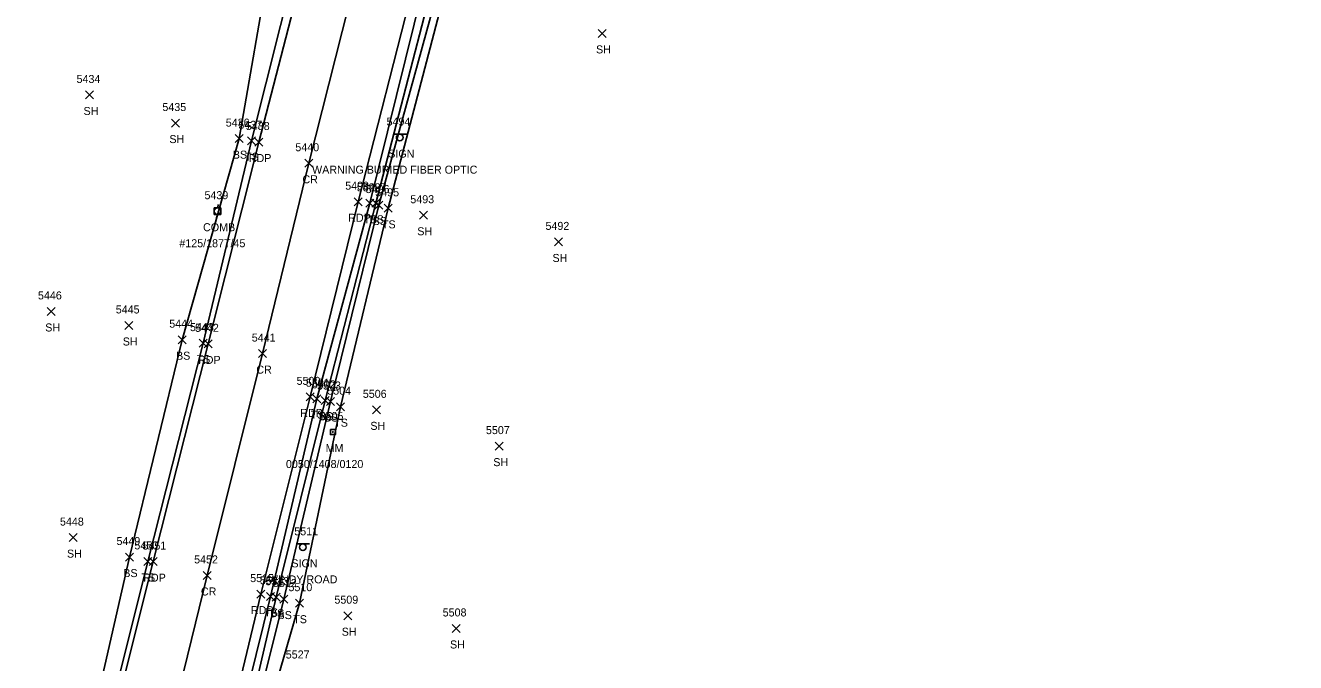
# Model space of a CAD drawing. Extents: x 1678863 to 1683592, y 407783 to 418211.
# Drawn here: x 1679579.3 to 1679896.7, y 411001.2 to 411160.3 of the extents above; entities that cross this region are included whole.
import ezdxf

# ---------------------------------------------------------------- set-up
doc = ezdxf.new("R2010")
doc.units = 0
for name, color, linetype in [('L_A', 7, 'Continuous'), ('L_I', 7, 'Continuous'), ('L_TIC', 7, 'Continuous'), ('LELB', 7, 'Continuous'), ('P_A', 7, 'Continuous'), ('P_I', 7, 'Continuous'), ('P_TIC', 7, 'Continuous'), ('PET', 7, 'Continuous'), ('PRC', 7, 'Continuous'), ('S_A', 7, 'Continuous'), ('S_C', 7, 'Continuous'), ('S_I', 7, 'Continuous'), ('SRM', 7, 'Continuous'), ('SSGN', 7, 'Continuous'), ('U_A', 7, 'Continuous'), ('U_C', 7, 'Continuous'), ('U_I', 7, 'Continuous'), ('UP', 7, 'Continuous')]:
    doc.layers.add(name, color=color, linetype=linetype)

msp = doc.modelspace()

# ---------------------------------------------------------------- linework, layer by layer
at = {"layer": 'L_TIC'}
for points in [[(1679722.43, 411157.29), (1679724.43, 411159.29)], [(1679724.43, 411157.29), (1679722.43, 411159.29)], [(1679594.36, 411141.91), (1679596.36, 411143.91)], [(1679596.36, 411141.91), (1679594.36, 411143.91)], [(1679615.81, 411134.9), (1679617.81, 411136.9)], [(1679617.81, 411134.9), (1679615.81, 411136.9)], [(1679631.71, 411131.01), (1679633.71, 411133.01)], [(1679633.71, 411131.01), (1679631.71, 411133.01)], [(1679634.8, 411130.47), (1679636.8, 411132.47)], [(1679636.8, 411130.47), (1679634.8, 411132.47)], [(1679664.38, 411114.86), (1679666.38, 411116.86)], [(1679666.38, 411114.86), (1679664.38, 411116.86)], [(1679665.88, 411114.86), (1679667.88, 411116.86)], [(1679667.88, 411114.86), (1679665.88, 411116.86)], [(1679666.67, 411114.42), (1679668.67, 411116.42)], [(1679668.67, 411114.42), (1679666.67, 411116.42)], [(1679669.01, 411113.61), (1679671.01, 411115.61)], [(1679671.01, 411113.61), (1679669.01, 411115.61)], [(1679677.77, 411111.88), (1679679.77, 411113.88)], [(1679679.77, 411111.88), (1679677.77, 411113.88)], [(1679711.55, 411105.22), (1679713.55, 411107.22)], [(1679713.55, 411105.22), (1679711.55, 411107.22)], [(1679584.78, 411087.86), (1679586.78, 411089.86)], [(1679586.78, 411087.86), (1679584.78, 411089.86)], [(1679604.16, 411084.36), (1679606.16, 411086.36)], [(1679606.16, 411084.36), (1679604.16, 411086.36)], [(1679617.53, 411080.8), (1679619.53, 411082.8)], [(1679619.53, 411080.8), (1679617.53, 411082.8)], [(1679622.71, 411079.94), (1679624.71, 411081.94)], [(1679624.71, 411079.94), (1679622.71, 411081.94)], [(1679651.18, 411066.07), (1679653.18, 411068.07)], [(1679653.18, 411066.07), (1679651.18, 411068.07)], [(1679653.23, 411065.66), (1679655.23, 411067.66)], [(1679655.23, 411065.66), (1679653.23, 411067.66)], [(1679654.55, 411065.36), (1679656.55, 411067.36)], [(1679656.55, 411065.36), (1679654.55, 411067.36)], [(1679657.09, 411064.08), (1679659.09, 411066.08)], [(1679659.09, 411064.08), (1679657.09, 411066.08)], [(1679666.04, 411063.29), (1679668.04, 411065.29)], [(1679668.04, 411063.29), (1679666.04, 411065.29)], [(1679696.75, 411054.23), (1679698.75, 411056.23)], [(1679698.75, 411054.23), (1679696.75, 411056.23)], [(1679590.22, 411031.39), (1679592.22, 411033.39)], [(1679592.22, 411031.39), (1679590.22, 411033.39)], [(1679604.35, 411026.53), (1679606.35, 411028.53)], [(1679606.35, 411026.53), (1679604.35, 411028.53)], [(1679608.9, 411025.44), (1679610.9, 411027.44)], [(1679610.9, 411025.44), (1679608.9, 411027.44)], [(1679639.61, 411016.72), (1679641.61, 411018.72)], [(1679641.61, 411016.72), (1679639.61, 411018.72)], [(1679641, 411016.5), (1679643, 411018.5)], [(1679643, 411016.5), (1679641, 411018.5)], [(1679642.88, 411016.04), (1679644.88, 411018.04)], [(1679644.88, 411016.04), (1679642.88, 411018.04)], [(1679646.84, 411015.01), (1679648.84, 411017.01)], [(1679648.84, 411015.01), (1679646.84, 411017.01)], [(1679658.89, 411011.89), (1679660.89, 411013.89)], [(1679660.89, 411011.89), (1679658.89, 411013.89)], [(1679685.94, 411008.7), (1679687.94, 411010.7)], [(1679687.94, 411008.7), (1679685.94, 411010.7)]]:
    msp.add_lwpolyline(points, dxfattribs=at)
at = {"layer": 'LELB'}
for points in [[(1679806.14, 411547.45), (1679797.64, 411528.33), (1679778.36, 411501.75), (1679763.64, 411473.68), (1679746.03, 411447.88), (1679723.06, 411418.16), (1679702.43, 411379.46), (1679690.59, 411343), (1679675.58, 411304.58), (1679662.66, 411263.35), (1679652.18, 411219.73), (1679640.47, 411176.73), (1679632.71, 411132.01), (1679618.53, 411081.8), (1679605.35, 411027.53), (1679595.31, 410983.65), (1679573.88, 410936.55), (1679563.6, 410891.23), (1679557.66, 410846.46), (1679539.41, 410796.62)], [(1679781.38, 411500.07), (1679765.06, 411472.52), (1679749.19, 411446.05), (1679730.91, 411413.61), (1679712.37, 411374.66), (1679697.7, 411340.33), (1679684.08, 411302.22), (1679670.53, 411260.95), (1679657.81, 411218.47), (1679646.65, 411174.55), (1679635.8, 411131.47), (1679623.71, 411080.94), (1679609.9, 411026.44), (1679598.95, 410982.42), (1679585.46, 410934.58), (1679575.03, 410887.7), (1679564.73, 410844.56), (1679552.33, 410794.24)], [(1679754.49, 411395.2), (1679740.5, 411363.99), (1679728.76, 411332.55), (1679715.78, 411299.4), (1679705.35, 411265.46), (1679691.03, 411216.81), (1679678.76, 411169.73), (1679665.38, 411115.86), (1679652.18, 411067.07), (1679640.61, 411017.72), (1679629.92, 410974.54), (1679618.87, 410930.69), (1679608.12, 410883.02), (1679598.24, 410843.63)], [(1679756.36, 411393.72), (1679742.88, 411362.67), (1679730.61, 411332.01), (1679718.14, 411299.05), (1679707.37, 411264.58), (1679693.45, 411216.38), (1679680.7, 411169.23), (1679666.88, 411115.86), (1679654.23, 411066.66), (1679642, 411017.5), (1679631.87, 410974.11), (1679619.97, 410930.58), (1679610.73, 410882.7), (1679599.23, 410838.87)], [(1679756.36, 411393.72), (1679744.41, 411362.3), (1679732.52, 411331.37), (1679719.71, 411298.56), (1679709.37, 411264.01), (1679694.96, 411216.23), (1679682.36, 411169.06), (1679667.67, 411115.42), (1679655.55, 411066.36), (1679643.88, 411017.04), (1679633.18, 410973.89), (1679622.59, 410930.04), (1679611.65, 410882.41), (1679600.45, 410838.59), (1679599.23, 410838.87)], [(1679755.59, 411384.67), (1679747.23, 411360.96), (1679735.66, 411330.11), (1679722.69, 411297.29), (1679710.94, 411263.58), (1679696.26, 411215.6), (1679684.1, 411168.71), (1679670.01, 411114.61), (1679658.09, 411065.08), (1679647.84, 411016.01), (1679635.48, 410973.54), (1679625.22, 410928.87), (1679615.21, 410881.33), (1679608.46, 410855.69), (1679615.47, 410842.18), (1679631.67, 410837.42), (1679642.31, 410833.86)]]:
    msp.add_lwpolyline(points, dxfattribs=at)
at = {"layer": 'P_TIC'}
for points in [[(1679636.67, 411130.16), (1679638.67, 411132.16)], [(1679638.67, 411130.16), (1679636.67, 411132.16)], [(1679649.13, 411124.86), (1679651.13, 411126.86)], [(1679651.13, 411124.86), (1679649.13, 411126.86)], [(1679661.5, 411115.26), (1679663.5, 411117.26)], [(1679663.5, 411115.26), (1679661.5, 411117.26)], [(1679623.97, 411079.77), (1679625.97, 411081.77)], [(1679625.97, 411079.77), (1679623.97, 411081.77)], [(1679637.58, 411077.33), (1679639.58, 411079.33)], [(1679639.58, 411077.33), (1679637.58, 411079.33)], [(1679649.52, 411066.53), (1679651.52, 411068.53)], [(1679651.52, 411066.53), (1679649.52, 411068.53)], [(1679610.27, 411025.39), (1679612.27, 411027.39)], [(1679612.27, 411025.39), (1679610.27, 411027.39)], [(1679623.74, 411021.94), (1679625.74, 411023.94)], [(1679625.74, 411021.94), (1679623.74, 411023.94)], [(1679637.18, 411017.28), (1679639.18, 411019.28)], [(1679639.18, 411017.28), (1679637.18, 411019.28)]]:
    msp.add_lwpolyline(points, dxfattribs=at)
at = {"layer": 'PET'}
for points in [[(1679867.25, 411644.06), (1679850.71, 411612.74), (1679839.15, 411591.9), (1679820.07, 411559.97), (1679808.39, 411538.76), (1679800.83, 411526.9), (1679783.06, 411498.97), (1679766.3, 411471.68), (1679750.8, 411444.97), (1679732.75, 411412.85), (1679713.65, 411374.02), (1679698.78, 411339.85), (1679685.17, 411301.91), (1679672.1, 411260.54), (1679659.99, 411217.72), (1679648.7, 411173.96), (1679637.67, 411131.16), (1679624.97, 411080.77), (1679611.27, 411026.39), (1679600.16, 410982.24), (1679587.76, 410934.2), (1679576.2, 410887.35), (1679565.67, 410844.22), (1679553.74, 410793.74)], [(1679896.74, 411643.04), (1679877.65, 411606.05), (1679861.74, 411576.87), (1679850.59, 411557.76), (1679827.26, 411518.54), (1679805.43, 411483.79), (1679784.24, 411450.11), (1679753.75, 411395.63), (1679739.59, 411364.36), (1679726.3, 411333.81), (1679713.56, 411299.83), (1679702.73, 411266.53), (1679688.63, 411217.52), (1679676.21, 411170.06), (1679662.5, 411116.26), (1679650.52, 411067.53), (1679638.18, 411018.28), (1679627.73, 410974.87), (1679616.7, 410931.33), (1679604.86, 410884.12), (1679594.89, 410843.79), (1679584.86, 410799.85)]]:
    msp.add_lwpolyline(points, dxfattribs=at)
at = {"layer": 'PRC'}
msp.add_lwpolyline([(1679884.42, 411649.11), (1679864.9, 411612.28), (1679849.33, 411584.21), (1679838.18, 411564.73), (1679814.63, 411525.58), (1679793.16, 411491.35), (1679772.02, 411456.74), (1679754.8, 411427.35), (1679741.76, 411402.46), (1679725.91, 411369.83), (1679712.56, 411339.15), (1679697.19, 411297.01), (1679684.62, 411257.06), (1679672.39, 411213.46), (1679661.84, 411172.03), (1679650.13, 411125.86), (1679638.58, 411078.33), (1679624.74, 411022.94), (1679613.91, 410978.69), (1679602.73, 410933.9), (1679590.95, 410887.12), (1679580.88, 410845.97), (1679570.75, 410804.03)], dxfattribs=at)
at = {"layer": 'SRM'}
msp.add_lwpolyline([(1679655.54, 411059.38), (1679656.79, 411059.38), (1679656.79, 411058.13), (1679655.54, 411058.13)], close=True, dxfattribs=at)
msp.add_circle((1679656.17, 411058.76), 0.0833, dxfattribs=at)
at = {"layer": 'SSGN'}
for p, q in [((1679671.21, 411133.11), (1679674.54, 411133.11)), ((1679672.86, 411132.28), (1679672.86, 411132.28)), ((1679647.01, 411030.81), (1679650.34, 411030.81)), ((1679648.66, 411029.98), (1679648.66, 411029.98))]:
    msp.add_line(p, q, dxfattribs=at)
for centre in [(1679672.86, 411132.28), (1679648.66, 411029.98)]:
    msp.add_circle(centre, 0.833, dxfattribs=at)
at = {"layer": 'UP'}
for p, q in [((1679626.5, 411113.06), (1679626.5, 411114.72)), ((1679626.5, 411114.72), (1679628.17, 411114.72)), ((1679627.59, 411115.56), (1679627.34, 411114.72)), ((1679627.34, 411113.89), (1679627.34, 411113.89)), ((1679628.17, 411114.72), (1679628.17, 411113.06)), ((1679628.17, 411113.06), (1679626.5, 411113.06)), ((1679627.09, 411112.22), (1679627.34, 411113.06))]:
    msp.add_line(p, q, dxfattribs=at)
msp.add_circle((1679627.34, 411113.89), 0.833, dxfattribs=at)

# ---------------------------------------------------------------- texts
at = {"layer": 'L_A'}
for s, p in [('SH', (1679721.92, 411153.29)), ('SH', (1679593.85, 411137.91)), ('SH', (1679615.3, 411130.9)), ('BS', (1679631.15, 411127.01)), ('TS', (1679634.21, 411126.47)), ('TS', (1679663.79, 411110.86)), ('BS', (1679665.32, 411110.86)), ('BS', (1679666.11, 411110.42)), ('TS', (1679668.42, 411109.61)), ('SH', (1679677.25, 411107.88)), ('SH', (1679711.04, 411101.22)), ('SH', (1679584.27, 411083.86)), ('SH', (1679603.65, 411080.36)), ('BS', (1679616.97, 411076.8)), ('TS', (1679622.11, 411075.94)), ('TS', (1679650.59, 411062.07)), ('BS', (1679652.67, 411061.66)), ('BS', (1679653.99, 411061.36)), ('TS', (1679656.5, 411060.08)), ('SH', (1679665.52, 411059.29)), ('SH', (1679696.24, 411050.23)), ('SH', (1679589.71, 411027.39)), ('BS', (1679603.79, 411022.53)), ('TS', (1679608.31, 411021.44)), ('TS', (1679639.02, 411012.72)), ('BS', (1679640.44, 411012.5)), ('BS', (1679642.33, 411012.04)), ('TS', (1679646.25, 411011.01)), ('SH', (1679658.37, 411007.89)), ('SH', (1679685.43, 411004.7))]:
    msp.add_text(s, height=2, dxfattribs=at).set_placement(p)
at = {"layer": 'L_I'}
for s, p in [('5434', (1679592.1, 411145.91)), ('5435', (1679613.55, 411138.9)), ('5436', (1679629.39, 411135.01)), ('5437', (1679632.54, 411134.47)), ('5498', (1679662.12, 411118.86)), ('5497', (1679663.62, 411118.86)), ('5496', (1679664.35, 411118.42)), ('5495', (1679666.75, 411117.61)), ('5493', (1679675.51, 411115.88)), ('5492', (1679709.29, 411109.22)), ('5446', (1679582.46, 411091.86)), ('5445', (1679601.9, 411088.36)), ('5444', (1679615.27, 411084.8)), ('5443', (1679620.45, 411083.94)), ('5501', (1679649.41, 411070.07)), ('5502', (1679650.89, 411069.66)), ('5503', (1679652.21, 411069.36)), ('5504', (1679654.75, 411068.08)), ('5506', (1679663.64, 411067.29)), ('5507', (1679694.41, 411058.23)), ('5448', (1679587.96, 411035.39)), ('5449', (1679602.08, 411030.53)), ('5450', (1679606.55, 411029.44)), ('5514', (1679637.92, 411020.72)), ('5513', (1679639.3, 411020.5)), ('5512', (1679641.19, 411020.04)), ('5510', (1679645.06, 411019.01)), ('5509', (1679656.54, 411015.89)), ('5508', (1679683.6, 411012.7)), ('5527', (1679644.38, 411002.2)), ('5527', (1679644.38, 411002.2))]:
    msp.add_text(s, height=2, dxfattribs=at).set_placement(p)
at = {"layer": 'P_A'}
for s, p in [('RDP', (1679635.15, 411126.16)), ('CR', (1679648.56, 411120.86)), ('RDP', (1679659.99, 411111.26)), ('RDP', (1679622.45, 411075.77)), ('CR', (1679637.02, 411073.33)), ('RDP', (1679648, 411062.53)), ('RDP', (1679608.76, 411021.39)), ('CR', (1679623.18, 411017.94)), ('RDP', (1679635.67, 411013.28))]:
    msp.add_text(s, height=2, dxfattribs=at).set_placement(p)
at = {"layer": 'P_I'}
for s, p in [('5438', (1679634.41, 411134.16)), ('5440', (1679646.78, 411128.86)), ('5499', (1679659.24, 411119.26)), ('5442', (1679621.71, 411083.77)), ('5441', (1679635.89, 411081.33)), ('5500', (1679647.09, 411070.53)), ('5451', (1679608.58, 411029.39)), ('5452', (1679621.48, 411025.94)), ('5515', (1679635.49, 411021.28))]:
    msp.add_text(s, height=2, dxfattribs=at).set_placement(p)
at = {"layer": 'S_A'}
for s, p in [('SIGN', (1679669.99, 411127.26)), ('MM', (1679654.35, 411053.76)), ('SIGN', (1679645.79, 411024.96))]:
    msp.add_text(s, height=2, dxfattribs=at).set_placement(p)
at = {"layer": 'S_C'}
for s, p in [('WARNING BURIED FIBER OPTIC', (1679650.96, 411123.26)), ('0050/1408/0120', (1679644.43, 411049.76)), ('WINDY ROAD', (1679639.9, 411020.96))]:
    msp.add_text(s, height=2, dxfattribs=at).set_placement(p)
at = {"layer": 'S_I'}
for s, p in [('5494', (1679669.58, 411135.26)), ('5505', (1679652.83, 411061.76)), ('5511', (1679646.51, 411032.96))]:
    msp.add_text(s, height=2, dxfattribs=at).set_placement(p)
at = {"layer": 'U_A'}
msp.add_text('COMB', height=2, dxfattribs=at).set_placement((1679623.72, 411108.89))
at = {"layer": 'U_C'}
msp.add_text('#125/187T/45', height=2, dxfattribs=at).set_placement((1679617.79, 411104.89))
at = {"layer": 'U_I'}
msp.add_text('5439', height=2, dxfattribs=at).set_placement((1679624.07, 411116.89))

doc.saveas('drawing.dxf')
